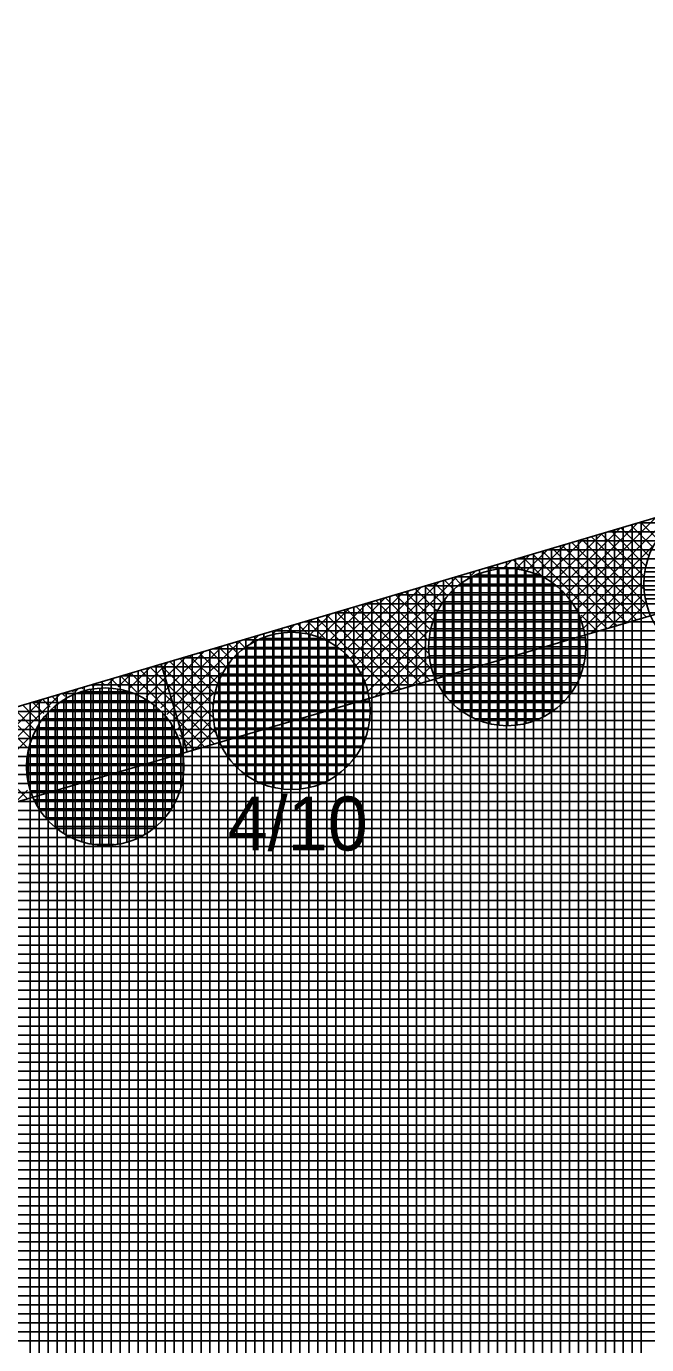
# Model space of a CAD drawing. Extents: x -565346 to -564154, y -1097386 to -1095620.
# Drawn here: x -564377.16 to -564363.35, y -1095672.07 to -1095642.73 of the extents above; entities that cross this region are included whole.
import ezdxf

# ---------------------------------------------------------------- set-up
doc = ezdxf.new("R2010")
doc.units = 0
for name, color, linetype in [('Vrstva 13', 7, 'Continuous'), ('Vrstva 40', 7, 'Continuous'), ('Vrstva 41', 7, 'Continuous'), ('Vrstva 42', 7, 'Continuous'), ('Vrstva 43', 7, 'Continuous'), ('Vrstva 44', 7, 'Continuous')]:
    doc.layers.add(name, color=color, linetype=linetype)

msp = doc.modelspace()

# ---------------------------------------------------------------- linework, layer by layer
at = {"layer": 'Vrstva 13'}
msp.add_line((-564394.52, -1095662.95), (-564326.21, -1095642.73), dxfattribs=at)
at = {"layer": 'Vrstva 41'}
for p, q in [((-564364.914, -1095655.714), (-564362.744, -1095653.544)), ((-564365.147, -1095655.381), (-564363.548, -1095653.782)), ((-564365.022, -1095655.539), (-564363.146, -1095653.663)), ((-564363.213, -1095654.32), (-564363.705, -1095653.829)), ((-564363.107, -1095654.144), (-564363.487, -1095653.764)), ((-564365.445, -1095655.114), (-564364.351, -1095654.02)), ((-564365.288, -1095655.239), (-564363.949, -1095653.901)), ((-564363.41, -1095655.255), (-564364.578, -1095654.087)), ((-564363.407, -1095654.975), (-564364.36, -1095654.022)), ((-564363.367, -1095654.732), (-564364.142, -1095653.958)), ((-564363.301, -1095654.515), (-564363.923, -1095653.893)), ((-564366.05, -1095654.87), (-564365.556, -1095654.377)), ((-564365.813, -1095654.916), (-564365.155, -1095654.258)), ((-564364.015, -1095656.065), (-564365.669, -1095654.41)), ((-564365.62, -1095655.006), (-564364.753, -1095654.139)), ((-564363.796, -1095656), (-564365.451, -1095654.345)), ((-564363.578, -1095655.936), (-564365.233, -1095654.281)), ((-564363.359, -1095655.872), (-564365.014, -1095654.216)), ((-564364.824, -1095655.907), (-564363.214, -1095654.296)), ((-564363.352, -1095655.596), (-564364.796, -1095654.152)), ((-564366.543, -1095654.797), (-564366.36, -1095654.615)), ((-564366.097, -1095654.831), (-564366.324, -1095654.604)), ((-564366.271, -1095654.809), (-564365.958, -1095654.496)), ((-564365.682, -1095654.962), (-564366.106, -1095654.539)), ((-564364.233, -1095656.129), (-564365.887, -1095654.475)), ((-564369.719, -1095657.125), (-564367.565, -1095654.971)), ((-564367.491, -1095655.134), (-564367.633, -1095654.991)), ((-564367.366, -1095655.054), (-564367.164, -1095654.852)), ((-564366.844, -1095654.816), (-564366.762, -1095654.733)), ((-564364.756, -1095656.122), (-564363.447, -1095654.813)), ((-564369.953, -1095656.794), (-564368.369, -1095655.209)), ((-564369.827, -1095656.951), (-564367.967, -1095655.09)), ((-564368.011, -1095655.745), (-564368.506, -1095655.25)), ((-564367.906, -1095655.567), (-564368.288, -1095655.185)), ((-564367.784, -1095655.406), (-564368.07, -1095655.121)), ((-564367.646, -1095655.262), (-564367.852, -1095655.056)), ((-564364.583, -1095656.232), (-564363.466, -1095655.114)), ((-564370.429, -1095656.421), (-564369.574, -1095655.566)), ((-564370.254, -1095656.528), (-564369.172, -1095655.447)), ((-564370.095, -1095656.653), (-564368.771, -1095655.328)), ((-564368.133, -1095657.037), (-564369.598, -1095655.573)), ((-564368.198, -1095656.689), (-564369.379, -1095655.508)), ((-564368.199, -1095656.406), (-564369.161, -1095655.444)), ((-564368.162, -1095656.16), (-564368.943, -1095655.379)), ((-564368.097, -1095655.942), (-564368.725, -1095655.314)), ((-564364.182, -1095656.114), (-564363.454, -1095655.386)), ((-564370.832, -1095656.258), (-564370.378, -1095655.804)), ((-564370.623, -1095656.332), (-564369.976, -1095655.685)), ((-564368.823, -1095657.479), (-564370.471, -1095655.831)), ((-564370.451, -1095655.877), (-564370.378, -1095655.804)), ((-564368.605, -1095657.414), (-564370.252, -1095655.767)), ((-564368.386, -1095657.35), (-564370.034, -1095655.702)), ((-564368.168, -1095657.286), (-564369.816, -1095655.637)), ((-564369.628, -1095657.317), (-564368.021, -1095655.709)), ((-564364.452, -1095656.193), (-564364.812, -1095655.832)), ((-564363.782, -1095655.996), (-564363.398, -1095655.612)), ((-564371.666, -1095656.244), (-564371.583, -1095656.161)), ((-564371.345, -1095656.205), (-564371.181, -1095656.042)), ((-564371.219, -1095656.214), (-564371.344, -1095656.09)), ((-564370.9, -1095656.25), (-564371.125, -1095656.025)), ((-564371.073, -1095656.217), (-564370.779, -1095655.923)), ((-564370.913, -1095656.056), (-564370.779, -1095655.923)), ((-564370.438, -1095656.43), (-564370.907, -1095655.96)), ((-564369.042, -1095657.543), (-564370.689, -1095655.896)), ((-564369.559, -1095657.53), (-564368.199, -1095656.171)), ((-564374.029, -1095658.041), (-564372.387, -1095656.398)), ((-564372.447, -1095656.683), (-564372.653, -1095656.477)), ((-564372.292, -1095656.555), (-564372.435, -1095656.413)), ((-564372.198, -1095656.492), (-564371.985, -1095656.279)), ((-564374.488, -1095657.651), (-564373.592, -1095656.755)), ((-564374.319, -1095657.765), (-564373.19, -1095656.636)), ((-564374.166, -1095657.895), (-564372.788, -1095656.517)), ((-564372.898, -1095657.364), (-564373.526, -1095656.736)), ((-564372.812, -1095657.167), (-564373.308, -1095656.671)), ((-564372.707, -1095656.989), (-564373.089, -1095656.606)), ((-564372.585, -1095656.828), (-564372.871, -1095656.542)), ((-564369.391, -1095657.646), (-564368.263, -1095656.517)), ((-564368.99, -1095657.528), (-564368.211, -1095656.749)), ((-564374.881, -1095657.479), (-564374.395, -1095656.993)), ((-564374.674, -1095657.554), (-564373.994, -1095656.874)), ((-564372.976, -1095658.7), (-564374.617, -1095657.059)), ((-564372.932, -1095658.461), (-564374.399, -1095656.994)), ((-564372.998, -1095658.112), (-564374.181, -1095656.929)), ((-564372.999, -1095657.828), (-564373.962, -1095656.865)), ((-564372.962, -1095657.582), (-564373.744, -1095656.8)), ((-564368.59, -1095657.41), (-564368.145, -1095656.965)), ((-564375.674, -1095657.423), (-564375.601, -1095657.35)), ((-564375.407, -1095657.4), (-564375.49, -1095657.317)), ((-564375.37, -1095657.402), (-564375.199, -1095657.231)), ((-564375.095, -1095657.429), (-564375.272, -1095657.252)), ((-564375.112, -1095657.427), (-564374.797, -1095657.112)), ((-564374.695, -1095657.546), (-564375.054, -1095657.188)), ((-564373.195, -1095658.764), (-564374.835, -1095657.123)), ((-564373.907, -1095658.202), (-564372.813, -1095657.107)), ((-564368.168, -1095657.286), (-564368.292, -1095657.161)), ((-564379.121, -1095660.304), (-564376.404, -1095657.588)), ((-564376.471, -1095657.751), (-564376.581, -1095657.64)), ((-564376.3, -1095657.639), (-564376.363, -1095657.575)), ((-564376.11, -1095657.545), (-564376.145, -1095657.511)), ((-564376.06, -1095657.526), (-564376.002, -1095657.469)), ((-564375.901, -1095657.472), (-564375.927, -1095657.446)), ((-564375.668, -1095657.422), (-564375.708, -1095657.382)), ((-564373.802, -1095658.38), (-564373.001, -1095657.579)), ((-564379.195, -1095660.096), (-564376.806, -1095657.707)), ((-564376.995, -1095658.358), (-564377.454, -1095657.898)), ((-564376.888, -1095658.182), (-564377.236, -1095657.834)), ((-564376.765, -1095658.022), (-564377.018, -1095657.769)), ((-564376.626, -1095657.879), (-564376.8, -1095657.705)), ((-564373.715, -1095658.576), (-564373.055, -1095657.915)), ((-564377.152, -1095658.767), (-564377.891, -1095658.028)), ((-564377.084, -1095658.552), (-564377.673, -1095657.963)), ((-564373.65, -1095658.793), (-564373.043, -1095658.187)), ((-564377.129, -1095659.921), (-564378.764, -1095658.286)), ((-564373.413, -1095658.828), (-564373.746, -1095658.495)), ((-564373.398, -1095658.824), (-564372.967, -1095658.393)), ((-564379.007, -1095660.473), (-564377.082, -1095658.548)), ((-564377.404, -1095660.002), (-564377.129, -1095659.727))]:
    msp.add_line(p, q, dxfattribs=at)
at = {"layer": 'Vrstva 42'}
msp.add_line((-564374.154, -1095656.922), (-564373.575, -1095658.876), dxfattribs=at)
msp.add_lwpolyline([(-564707.989, -1095755.399), (-564707.577, -1095757.356), (-564692.663, -1095754.203), (-564630.833, -1095733.073), (-564590.007, -1095716.981), (-564573.006, -1095706.742), (-564516.181, -1095692.846), (-564453.911, -1095679.516), (-564393.952, -1095664.868), (-564326.83, -1095645.13), (-564326.21, -1095642.73), (-564394.52, -1095662.95), (-564454.33, -1095677.56), (-564516.6, -1095690.89), (-564574.04, -1095705.03), (-564590.74, -1095715.12), (-564631.48, -1095731.18), (-564693.31, -1095752.31)], close=True, dxfattribs=at)
at = {"layer": 'Vrstva 43'}
for p, q in [((-564363.67, -1095653.818), (-564363.67, -1095673.326)), ((-564328.247, -1095653.78), (-564363.541, -1095653.78)), ((-564363.47, -1095653.759), (-564363.47, -1095673.273)), ((-564364.67, -1095654.114), (-564364.67, -1095673.587)), ((-564364.47, -1095654.055), (-564364.47, -1095673.535)), ((-564364.27, -1095653.996), (-564364.27, -1095673.483)), ((-564328.284, -1095653.98), (-564364.216, -1095653.98)), ((-564364.07, -1095653.937), (-564364.07, -1095673.43)), ((-564363.87, -1095653.877), (-564363.87, -1095673.378)), ((-564365.67, -1095654.41), (-564365.67, -1095673.849)), ((-564328.357, -1095654.38), (-564365.568, -1095654.38)), ((-564365.47, -1095654.351), (-564365.47, -1095673.796)), ((-564365.27, -1095654.292), (-564365.27, -1095673.744)), ((-564365.07, -1095654.233), (-564365.07, -1095673.692)), ((-564328.321, -1095654.18), (-564364.892, -1095654.18)), ((-564364.87, -1095654.173), (-564364.87, -1095673.639)), ((-564366.67, -1095654.706), (-564366.67, -1095674.11)), ((-564366.47, -1095654.647), (-564366.47, -1095674.058)), ((-564366.27, -1095654.588), (-564366.27, -1095674.006)), ((-564328.394, -1095654.58), (-564366.243, -1095654.58)), ((-564366.07, -1095654.529), (-564366.07, -1095673.953)), ((-564365.87, -1095654.469), (-564365.87, -1095673.901)), ((-564367.67, -1095655.002), (-564367.67, -1095674.372)), ((-564328.468, -1095654.98), (-564367.595, -1095654.98)), ((-564367.47, -1095654.943), (-564367.47, -1095674.319)), ((-564367.27, -1095654.884), (-564367.27, -1095674.267)), ((-564367.07, -1095654.825), (-564367.07, -1095674.215)), ((-564328.431, -1095654.78), (-564366.919, -1095654.78)), ((-564366.87, -1095654.766), (-564366.87, -1095674.162)), ((-564368.67, -1095655.298), (-564368.67, -1095674.633)), ((-564368.47, -1095655.239), (-564368.47, -1095674.581)), ((-564328.505, -1095655.18), (-564368.27, -1095655.18)), ((-564368.27, -1095655.18), (-564368.27, -1095674.529)), ((-564368.07, -1095655.121), (-564368.07, -1095674.476)), ((-564367.87, -1095655.062), (-564367.87, -1095674.424)), ((-564369.67, -1095655.594), (-564369.67, -1095674.895)), ((-564328.579, -1095655.58), (-564369.622, -1095655.58)), ((-564369.47, -1095655.535), (-564369.47, -1095674.842)), ((-564369.27, -1095655.476), (-564369.27, -1095674.79)), ((-564369.07, -1095655.417), (-564369.07, -1095674.738)), ((-564328.542, -1095655.38), (-564368.946, -1095655.38)), ((-564368.87, -1095655.358), (-564368.87, -1095674.686)), ((-564370.67, -1095655.89), (-564370.67, -1095675.156)), ((-564370.47, -1095655.831), (-564370.47, -1095675.104)), ((-564328.616, -1095655.78), (-564370.297, -1095655.78)), ((-564370.27, -1095655.772), (-564370.27, -1095675.052)), ((-564370.07, -1095655.713), (-564370.07, -1095674.999)), ((-564369.87, -1095655.654), (-564369.87, -1095674.947)), ((-564371.67, -1095656.186), (-564371.67, -1095675.418)), ((-564328.689, -1095656.18), (-564371.649, -1095656.18)), ((-564371.47, -1095656.127), (-564371.47, -1095675.365)), ((-564371.27, -1095656.068), (-564371.27, -1095675.313)), ((-564371.07, -1095656.009), (-564371.07, -1095675.261)), ((-564328.652, -1095655.98), (-564370.973, -1095655.98)), ((-564370.87, -1095655.95), (-564370.87, -1095675.209)), ((-564372.47, -1095656.423), (-564372.47, -1095675.627)), ((-564328.726, -1095656.38), (-564372.324, -1095656.38)), ((-564372.27, -1095656.364), (-564372.27, -1095675.575)), ((-564372.07, -1095656.305), (-564372.07, -1095675.522)), ((-564371.87, -1095656.246), (-564371.87, -1095675.47)), ((-564373.47, -1095656.719), (-564373.47, -1095675.888)), ((-564373.27, -1095656.66), (-564373.27, -1095675.836)), ((-564373.07, -1095656.601), (-564373.07, -1095675.784)), ((-564328.763, -1095656.58), (-564373, -1095656.58)), ((-564372.87, -1095656.542), (-564372.87, -1095675.732)), ((-564372.67, -1095656.482), (-564372.67, -1095675.679)), ((-564374.47, -1095657.015), (-564374.47, -1095676.15)), ((-564328.837, -1095656.98), (-564374.351, -1095656.98)), ((-564374.27, -1095656.956), (-564374.27, -1095676.098)), ((-564374.07, -1095656.897), (-564374.07, -1095676.045)), ((-564373.87, -1095656.838), (-564373.87, -1095675.993)), ((-564328.8, -1095656.78), (-564373.676, -1095656.78)), ((-564373.67, -1095656.778), (-564373.67, -1095675.941)), ((-564375.47, -1095657.311), (-564375.47, -1095676.412)), ((-564375.27, -1095657.252), (-564375.27, -1095676.359)), ((-564375.07, -1095657.193), (-564375.07, -1095676.307)), ((-564328.874, -1095657.18), (-564375.027, -1095657.18)), ((-564374.87, -1095657.134), (-564374.87, -1095676.255)), ((-564374.67, -1095657.074), (-564374.67, -1095676.202)), ((-564376.47, -1095657.607), (-564376.47, -1095676.673)), ((-564328.947, -1095657.58), (-564376.378, -1095657.58)), ((-564376.27, -1095657.548), (-564376.27, -1095676.621)), ((-564376.07, -1095657.489), (-564376.07, -1095676.568)), ((-564375.87, -1095657.43), (-564375.87, -1095676.516)), ((-564328.91, -1095657.38), (-564375.703, -1095657.38)), ((-564375.67, -1095657.37), (-564375.67, -1095676.464)), ((-564377.07, -1095657.785), (-564377.07, -1095676.83)), ((-564328.984, -1095657.78), (-564377.054, -1095657.78)), ((-564376.87, -1095657.726), (-564376.87, -1095676.778)), ((-564376.67, -1095657.666), (-564376.67, -1095676.725)), ((-564329.058, -1095658.18), (-564378.405, -1095658.18)), ((-564329.021, -1095657.98), (-564377.73, -1095657.98)), ((-564329.095, -1095658.38), (-564379.081, -1095658.38)), ((-564329.169, -1095658.78), (-564380.432, -1095658.78)), ((-564329.132, -1095658.58), (-564379.757, -1095658.58)), ((-564329.205, -1095658.98), (-564381.108, -1095658.98)), ((-564329.279, -1095659.38), (-564382.459, -1095659.38)), ((-564329.242, -1095659.18), (-564381.784, -1095659.18)), ((-564329.316, -1095659.58), (-564383.135, -1095659.58)), ((-564329.39, -1095659.98), (-564384.486, -1095659.98)), ((-564329.353, -1095659.78), (-564383.811, -1095659.78)), ((-564329.427, -1095660.18), (-564385.162, -1095660.18)), ((-564329.5, -1095660.58), (-564386.513, -1095660.58)), ((-564329.463, -1095660.38), (-564385.838, -1095660.38)), ((-564329.537, -1095660.78), (-564387.189, -1095660.78)), ((-564329.574, -1095660.98), (-564387.865, -1095660.98)), ((-564329.648, -1095661.38), (-564389.216, -1095661.38)), ((-564329.611, -1095661.18), (-564388.54, -1095661.18)), ((-564329.685, -1095661.58), (-564389.892, -1095661.58)), ((-564329.758, -1095661.98), (-564391.243, -1095661.98)), ((-564329.722, -1095661.78), (-564390.567, -1095661.78)), ((-564329.795, -1095662.18), (-564391.919, -1095662.18)), ((-564330.773, -1095662.58), (-564393.27, -1095662.58)), ((-564330.171, -1095662.38), (-564392.594, -1095662.38)), ((-564331.375, -1095662.78), (-564393.946, -1095662.78)), ((-564332.578, -1095663.18), (-564395.462, -1095663.18)), ((-564331.976, -1095662.98), (-564394.643, -1095662.98)), ((-564333.18, -1095663.38), (-564396.28, -1095663.38)), ((-564334.383, -1095663.78), (-564397.918, -1095663.78)), ((-564333.781, -1095663.58), (-564397.099, -1095663.58)), ((-564334.985, -1095663.98), (-564398.737, -1095663.98)), ((-564336.188, -1095664.38), (-564400.374, -1095664.38)), ((-564335.587, -1095664.18), (-564399.555, -1095664.18)), ((-564336.79, -1095664.58), (-564401.193, -1095664.58)), ((-564337.994, -1095664.98), (-564402.83, -1095664.98)), ((-564337.392, -1095664.78), (-564402.012, -1095664.78)), ((-564338.595, -1095665.18), (-564403.649, -1095665.18)), ((-564339.197, -1095665.38), (-564404.468, -1095665.38)), ((-564340.401, -1095665.78), (-564406.105, -1095665.78)), ((-564339.799, -1095665.58), (-564405.287, -1095665.58)), ((-564341.002, -1095665.98), (-564406.924, -1095665.98)), ((-564342.206, -1095666.38), (-564408.562, -1095666.38)), ((-564341.604, -1095666.18), (-564407.743, -1095666.18)), ((-564342.807, -1095666.58), (-564409.38, -1095666.58)), ((-564344.011, -1095666.98), (-564411.018, -1095666.98)), ((-564343.409, -1095666.78), (-564410.199, -1095666.78)), ((-564344.613, -1095667.18), (-564411.837, -1095667.18)), ((-564345.816, -1095667.58), (-564413.474, -1095667.58)), ((-564345.214, -1095667.38), (-564412.655, -1095667.38)), ((-564346.418, -1095667.78), (-564414.293, -1095667.78)), ((-564347.621, -1095668.18), (-564415.93, -1095668.18)), ((-564347.02, -1095667.98), (-564415.112, -1095667.98)), ((-564348.223, -1095668.38), (-564416.749, -1095668.38)), ((-564349.427, -1095668.78), (-564418.387, -1095668.78)), ((-564348.825, -1095668.58), (-564417.568, -1095668.58)), ((-564350.028, -1095668.98), (-564419.205, -1095668.98)), ((-564351.232, -1095669.38), (-564420.843, -1095669.38)), ((-564350.63, -1095669.18), (-564420.024, -1095669.18)), ((-564351.834, -1095669.58), (-564421.662, -1095669.58)), ((-564352.435, -1095669.78), (-564422.48, -1095669.78)), ((-564353.639, -1095670.18), (-564424.118, -1095670.18)), ((-564353.037, -1095669.98), (-564423.299, -1095669.98)), ((-564354.24, -1095670.38), (-564424.937, -1095670.38)), ((-564355.444, -1095670.78), (-564426.574, -1095670.78)), ((-564354.842, -1095670.58), (-564425.755, -1095670.58)), ((-564356.046, -1095670.98), (-564427.393, -1095670.98)), ((-564357.249, -1095671.38), (-564429.03, -1095671.38)), ((-564356.647, -1095671.18), (-564428.212, -1095671.18)), ((-564357.851, -1095671.58), (-564429.849, -1095671.58)), ((-564359.054, -1095671.98), (-564431.487, -1095671.98)), ((-564358.453, -1095671.78), (-564430.668, -1095671.78))]:
    msp.add_line(p, q, dxfattribs=at)
msp.add_lwpolyline([(-564584.17, -1095730.99), (-564361.01, -1095672.63), (-564329.81, -1095662.26), (-564326.21, -1095642.73), (-564394.52, -1095662.95), (-564454.33, -1095677.56), (-564516.6, -1095690.89), (-564574.04, -1095705.03), (-564590.74, -1095715.12), (-564631.48, -1095731.18), (-564693.31, -1095752.31), (-564772.2, -1095768.91), (-564879.81, -1095788.15), (-565039.47, -1095811.86), (-565040.85, -1095849.94), (-565025.81, -1095848.33), (-565025.24, -1095824.91), (-564877.52, -1095802.97), (-564694, -1095767.75), (-564603.8, -1095739.23), (-564594.74, -1095734.52)], close=True, dxfattribs=at)
at = {"layer": 'Vrstva 44'}
for p, q in [((-564367.24, -1095654.981), (-564367.24, -1095658.107)), ((-564367.149, -1095654.94), (-564365.757, -1095654.94)), ((-564367.04, -1095654.897), (-564367.04, -1095658.191)), ((-564366.84, -1095654.839), (-564366.84, -1095658.251)), ((-564366.64, -1095654.805), (-564366.64, -1095658.283)), ((-564366.44, -1095654.795), (-564366.44, -1095658.292)), ((-564366.24, -1095654.808), (-564366.24, -1095658.279)), ((-564366.04, -1095654.846), (-564366.04, -1095658.243)), ((-564365.84, -1095654.907), (-564365.84, -1095658.182)), ((-564365.64, -1095654.996), (-564365.64, -1095658.091)), ((-564363.394, -1095654.87), (-564359.936, -1095654.87)), ((-564367.64, -1095655.258), (-564367.64, -1095657.829)), ((-564367.497, -1095655.14), (-564365.413, -1095655.14)), ((-564367.44, -1095655.1), (-564367.44, -1095657.988)), ((-564365.44, -1095655.12), (-564365.44, -1095657.968)), ((-564365.24, -1095655.285), (-564365.24, -1095657.802)), ((-564363.412, -1095655.07), (-564359.916, -1095655.07)), ((-564363.407, -1095655.27), (-564359.92, -1095655.27)), ((-564367.886, -1095655.54), (-564365.022, -1095655.54)), ((-564367.84, -1095655.478), (-564367.84, -1095657.609)), ((-564367.722, -1095655.34), (-564365.187, -1095655.34)), ((-564365.04, -1095655.516), (-564365.04, -1095657.573)), ((-564363.38, -1095655.47), (-564359.948, -1095655.47)), ((-564368.04, -1095655.804), (-564368.04, -1095657.282)), ((-564368.006, -1095655.74), (-564364.902, -1095655.74)), ((-564364.84, -1095655.871), (-564364.84, -1095657.215)), ((-564368.156, -1095656.14), (-564364.753, -1095656.14)), ((-564368.096, -1095655.94), (-564364.814, -1095655.94)), ((-564372.05, -1095656.406), (-564372.05, -1095659.522)), ((-564371.926, -1095656.35), (-564370.578, -1095656.35)), ((-564371.85, -1095656.32), (-564371.85, -1095659.607)), ((-564371.65, -1095656.261), (-564371.65, -1095659.668)), ((-564371.45, -1095656.227), (-564371.45, -1095659.702)), ((-564371.25, -1095656.215), (-564371.25, -1095659.712)), ((-564371.05, -1095656.227), (-564371.05, -1095659.7)), ((-564370.85, -1095656.263), (-564370.85, -1095659.665)), ((-564370.65, -1095656.324), (-564370.65, -1095659.606)), ((-564370.45, -1095656.411), (-564370.45, -1095659.516)), ((-564368.19, -1095656.34), (-564364.717, -1095656.34)), ((-564372.512, -1095656.75), (-564369.996, -1095656.75)), ((-564372.45, -1095656.686), (-564372.45, -1095659.24)), ((-564372.283, -1095656.55), (-564370.226, -1095656.55)), ((-564372.25, -1095656.527), (-564372.25, -1095659.401)), ((-564370.25, -1095656.533), (-564370.25, -1095659.395)), ((-564370.05, -1095656.696), (-564370.05, -1095659.232)), ((-564368.202, -1095656.54), (-564364.706, -1095656.54)), ((-564368.192, -1095656.74), (-564364.717, -1095656.74)), ((-564372.68, -1095656.95), (-564369.829, -1095656.95)), ((-564372.65, -1095656.91), (-564372.65, -1095659.017)), ((-564369.85, -1095656.923), (-564369.85, -1095659.008)), ((-564368.158, -1095656.94), (-564364.751, -1095656.94)), ((-564372.892, -1095657.35), (-564369.618, -1095657.35)), ((-564372.85, -1095657.248), (-564372.85, -1095658.682)), ((-564372.801, -1095657.15), (-564369.707, -1095657.15)), ((-564369.65, -1095657.265), (-564369.65, -1095658.658)), ((-564368.098, -1095657.14), (-564364.809, -1095657.14)), ((-564368.01, -1095657.34), (-564364.897, -1095657.34)), ((-564376.12, -1095657.609), (-564376.12, -1095660.799)), ((-564374.865, -1095657.54), (-564375.94, -1095657.54)), ((-564375.92, -1095657.533), (-564375.92, -1095660.875)), ((-564375.72, -1095657.483), (-564375.72, -1095660.923)), ((-564375.52, -1095657.459), (-564375.52, -1095660.948)), ((-564375.32, -1095657.458), (-564375.32, -1095660.951)), ((-564375.12, -1095657.479), (-564375.12, -1095660.931)), ((-564374.92, -1095657.524), (-564374.92, -1095660.884)), ((-564374.72, -1095657.594), (-564374.72, -1095660.813)), ((-564372.954, -1095657.55), (-564369.555, -1095657.55)), ((-564367.892, -1095657.54), (-564365.018, -1095657.54)), ((-564374.196, -1095657.94), (-564376.613, -1095657.94)), ((-564376.52, -1095657.858), (-564376.52, -1095660.55)), ((-564374.447, -1095657.74), (-564376.361, -1095657.74)), ((-564376.32, -1095657.714), (-564376.32, -1095660.694)), ((-564374.52, -1095657.696), (-564374.52, -1095660.713)), ((-564374.32, -1095657.832), (-564374.32, -1095660.576)), ((-564372.989, -1095657.75), (-564369.517, -1095657.75)), ((-564367.729, -1095657.74), (-564365.178, -1095657.74)), ((-564367.507, -1095657.94), (-564365.4, -1095657.94)), ((-564374.017, -1095658.14), (-564376.792, -1095658.14)), ((-564376.72, -1095658.051), (-564376.72, -1095660.357)), ((-564374.12, -1095658.018), (-564374.12, -1095660.392)), ((-564373.002, -1095657.95), (-564369.505, -1095657.95)), ((-564372.993, -1095658.15), (-564369.516, -1095658.15)), ((-564367.167, -1095658.14), (-564365.741, -1095658.14)), ((-564373.883, -1095658.34), (-564376.925, -1095658.34)), ((-564376.92, -1095658.331), (-564376.92, -1095660.078)), ((-564373.92, -1095658.281), (-564373.92, -1095660.13)), ((-564372.96, -1095658.35), (-564369.549, -1095658.35)), ((-564373.719, -1095658.74), (-564377.09, -1095658.74)), ((-564373.786, -1095658.54), (-564377.021, -1095658.54)), ((-564373.72, -1095658.736), (-564373.72, -1095659.676)), ((-564372.902, -1095658.55), (-564369.606, -1095658.55)), ((-564372.816, -1095658.75), (-564369.692, -1095658.75)), ((-564373.676, -1095658.94), (-564377.134, -1095658.94)), ((-564377.12, -1095658.87), (-564377.12, -1095659.538)), ((-564372.699, -1095658.95), (-564369.811, -1095658.95)), ((-564373.656, -1095659.14), (-564377.152, -1095659.14)), ((-564373.66, -1095659.34), (-564377.147, -1095659.34)), ((-564372.538, -1095659.15), (-564369.968, -1095659.15)), ((-564372.321, -1095659.35), (-564370.187, -1095659.35)), ((-564373.688, -1095659.54), (-564377.12, -1095659.54)), ((-564371.989, -1095659.55), (-564370.517, -1095659.55)), ((-564373.74, -1095659.74), (-564377.069, -1095659.74)), ((-564373.818, -1095659.94), (-564376.991, -1095659.94)), ((-564373.927, -1095660.14), (-564376.88, -1095660.14)), ((-564374.075, -1095660.34), (-564376.735, -1095660.34)), ((-564374.277, -1095660.54), (-564376.532, -1095660.54)), ((-564374.57, -1095660.74), (-564376.24, -1095660.74)), ((-564375.2, -1095660.94), (-564375.624, -1095660.94))]:
    msp.add_line(p, q, dxfattribs=at)
for centre in [(-564361.664, -1095655.134), (-564366.454, -1095656.544), (-564371.254, -1095657.964), (-564375.404, -1095659.204)]:
    msp.add_circle(centre, 1.75, dxfattribs=at)

# ---------------------------------------------------------------- texts
at = {"layer": 'Vrstva 40'}
msp.add_text('4/10', height=1.2, dxfattribs=at).set_placement((-564372.68, -1095661.07))

doc.saveas('drawing.dxf')
